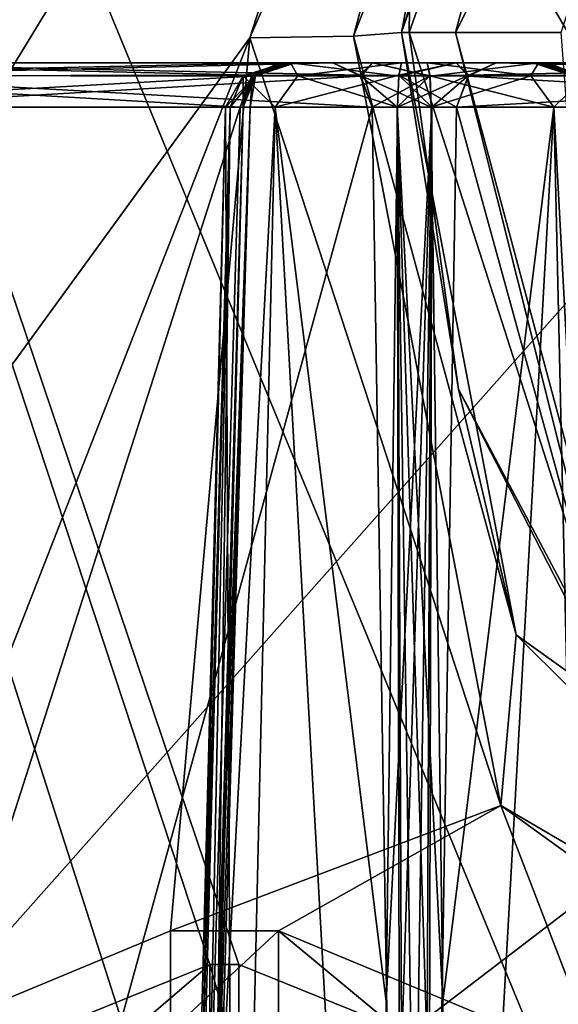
# Model space of a CAD drawing. Header units: inches. Extents: x -9.1 to 9.1, y -1.6 to 4.3.
# Tile 342 of 656: x -3.76 to -3.405, y 0.23 to 0.878. Entities that reach past the tile are written whole.
import ezdxf

# ---------------------------------------------------------------- set-up
doc = ezdxf.new("R2010")
doc.units = ezdxf.units.IN
doc.header["$LTSCALE"] = 81.481481
doc.header["$MEASUREMENT"] = 0
for name, color, linetype in [('10278', 7, 'CONTINUOUS'), ('10298', 7, 'CONTINUOUS'), ('10372', 7, 'CONTINUOUS'), ('10373', 7, 'CONTINUOUS'), ('10374', 7, 'CONTINUOUS'), ('10395', 7, 'CONTINUOUS'), ('10396', 7, 'CONTINUOUS'), ('10397', 7, 'CONTINUOUS'), ('10398', 7, 'CONTINUOUS'), ('10400', 7, 'CONTINUOUS'), ('10401', 7, 'CONTINUOUS'), ('10475', 7, 'CONTINUOUS'), ('10476', 7, 'CONTINUOUS'), ('4709', 7, 'CONTINUOUS'), ('4712', 7, 'CONTINUOUS'), ('4713', 7, 'CONTINUOUS'), ('4714', 7, 'CONTINUOUS'), ('4715', 7, 'CONTINUOUS'), ('4716', 7, 'CONTINUOUS'), ('4717', 7, 'CONTINUOUS'), ('4718', 7, 'CONTINUOUS'), ('5316', 7, 'CONTINUOUS'), ('5317', 7, 'CONTINUOUS'), ('5336', 7, 'CONTINUOUS'), ('5361', 7, 'CONTINUOUS'), ('5362', 7, 'CONTINUOUS'), ('5363', 7, 'CONTINUOUS'), ('5364', 7, 'CONTINUOUS'), ('5365', 7, 'CONTINUOUS'), ('5366', 7, 'CONTINUOUS'), ('5367', 7, 'CONTINUOUS'), ('5368', 7, 'CONTINUOUS'), ('5369', 7, 'CONTINUOUS'), ('5370', 7, 'CONTINUOUS'), ('5373', 7, 'CONTINUOUS'), ('5374', 7, 'CONTINUOUS'), ('5375', 7, 'CONTINUOUS'), ('5376', 7, 'CONTINUOUS'), ('5377', 7, 'CONTINUOUS'), ('5378', 7, 'CONTINUOUS'), ('5379', 7, 'CONTINUOUS'), ('5380', 7, 'CONTINUOUS'), ('5381', 7, 'CONTINUOUS'), ('5382', 7, 'CONTINUOUS'), ('5386', 7, 'CONTINUOUS'), ('5387', 7, 'CONTINUOUS'), ('5388', 7, 'CONTINUOUS'), ('5389', 7, 'CONTINUOUS'), ('5390', 7, 'CONTINUOUS'), ('5393', 7, 'CONTINUOUS'), ('8415', 7, 'CONTINUOUS'), ('8500', 7, 'CONTINUOUS'), ('8627', 7, 'CONTINUOUS')]:
    doc.layers.add(name, color=color, linetype=linetype)

msp = doc.modelspace()

# ---------------------------------------------------------------- linework, layer by layer
at = {"layer": '10278', "linetype": 'Continuous'}
for points in [[(-3.84279, 0.17233, 5.417), (-3.63457, 0.25651, 5.41994), (-3.74793, 0.15922, 5.38931), (-3.84279, 0.17233, 5.417)], [(-3.74793, 0.15922, 5.38931), (-3.63457, 0.25651, 5.41994), (-3.63451, 0.18708, 5.38843), (-3.74793, 0.15922, 5.38931)]]:
    msp.add_3dface(points, dxfattribs=at)
at = {"layer": '10298', "linetype": 'Continuous'}
for points in [[(-4.39938, 2.57785, 9.549), (-4.50204, -0.36218, 9.65166), (-3.44594, 1.37012, 9.59117), (-4.39938, 2.57785, 9.549)], [(-3.44594, 1.37012, 9.59117), (-4.50204, -0.36218, 9.65166), (-3.60837, 0.86651, 9.60876), (-3.44594, 1.37012, 9.59117)], [(-4.50204, -0.36218, 9.65166), (-3.87231, 0.19077, 9.63235), (-3.60837, 0.86651, 9.60876), (-4.50204, -0.36218, 9.65166)], [(-3.87231, 0.19077, 9.63235), (-3.66057, 0.2786, 9.62929), (-3.60837, 0.86651, 9.60876), (-3.87231, 0.19077, 9.63235)], [(-3.60837, 0.86651, 9.60876), (-3.66057, 0.2786, 9.62929), (-3.44305, 0.36105, 9.62641), (-3.60837, 0.86651, 9.60876)], [(-3.66057, 0.2786, 9.62929), (-3.58943, 0.2786, 9.62929), (-3.44305, 0.36105, 9.62641), (-3.66057, 0.2786, 9.62929)], [(-3.58943, 0.2786, 9.62929), (-3.37759, 0.19068, 9.63236), (-3.44305, 0.36105, 9.62641), (-3.58943, 0.2786, 9.62929)], [(-3.44305, 0.36105, 9.62641), (-3.37759, 0.19068, 9.63236), (-3.01273, 0.05032, 9.63726), (-3.44305, 0.36105, 9.62641)]]:
    msp.add_3dface(points, dxfattribs=at)
at = {"layer": '10372', "linetype": 'Continuous'}
msp.add_3dface([(-3.66057, 0.2786, 9.62929), (-3.87231, 0.19077, 9.63235), (-3.66057, 0.21261, 9.6573), (-3.66057, 0.2786, 9.62929)], dxfattribs=at)
at = {"layer": '10373', "linetype": 'Continuous'}
for points in [[(-3.58943, 0.2786, 9.62929), (-3.66057, 0.2786, 9.62929), (-3.66057, 0.21261, 9.6573), (-3.58943, 0.2786, 9.62929)], [(-3.58943, 0.2786, 9.62929), (-3.66057, 0.21261, 9.6573), (-3.58943, 0.21248, 9.65743), (-3.58943, 0.2786, 9.62929)]]:
    msp.add_3dface(points, dxfattribs=at)
at = {"layer": '10374', "linetype": 'Continuous'}
for points in [[(-3.37759, 0.19068, 9.63236), (-3.58943, 0.2786, 9.62929), (-3.47273, 0.1819, 9.65783), (-3.37759, 0.19068, 9.63236)], [(-3.58943, 0.2786, 9.62929), (-3.58943, 0.21248, 9.65743), (-3.47273, 0.1819, 9.65783), (-3.58943, 0.2786, 9.62929)]]:
    msp.add_3dface(points, dxfattribs=at)
at = {"layer": '10395', "linetype": 'Continuous'}
for points in [[(-3.43302, 0.47354, 9.65058), (-3.50855, 0.87, 9.70521), (-3.54013, 0.86754, 9.63575), (-3.43302, 0.47354, 9.65058)], [(-3.50855, 0.87, 9.70521), (-3.43302, 0.47354, 9.65058), (-3.47096, 0.63522, 9.71448), (-3.50855, 0.87, 9.70521)], [(-3.60837, 0.86651, 9.60876), (-3.44305, 0.36105, 9.62641), (-3.54013, 0.86754, 9.63575), (-3.60837, 0.86651, 9.60876)], [(-3.54013, 0.86754, 9.63575), (-3.44305, 0.36105, 9.62641), (-3.43302, 0.47354, 9.65058), (-3.54013, 0.86754, 9.63575)], [(-3.47096, 0.63522, 9.71448), (-3.43302, 0.47354, 9.65058), (-3.36165, 0.42241, 9.72289), (-3.47096, 0.63522, 9.71448)], [(-3.43302, 0.47354, 9.65058), (-3.44305, 0.36105, 9.62641), (-3.14382, 0.1859, 9.66152), (-3.43302, 0.47354, 9.65058)], [(-3.43302, 0.47354, 9.65058), (-3.14382, 0.1859, 9.66152), (-3.36165, 0.42241, 9.72289), (-3.43302, 0.47354, 9.65058)], [(-3.44305, 0.36105, 9.62641), (-3.01273, 0.05032, 9.63726), (-3.14382, 0.1859, 9.66152), (-3.44305, 0.36105, 9.62641)]]:
    msp.add_3dface(points, dxfattribs=at)
at = {"layer": '10396', "linetype": 'Continuous'}
for points in [[(-3.44594, 1.37012, 9.59117), (-3.60837, 0.86651, 9.60876), (-3.43476, 1.26294, 9.62184), (-3.44594, 1.37012, 9.59117)], [(-3.54013, 0.86754, 9.63575), (-3.50855, 0.87, 9.70521), (-3.36397, 1.31652, 9.68756), (-3.54013, 0.86754, 9.63575)], [(-3.43476, 1.26294, 9.62184), (-3.54013, 0.86754, 9.63575), (-3.36397, 1.31652, 9.68756), (-3.43476, 1.26294, 9.62184)], [(-3.60837, 0.86651, 9.60876), (-3.54013, 0.86754, 9.63575), (-3.43476, 1.26294, 9.62184), (-3.60837, 0.86651, 9.60876)]]:
    msp.add_3dface(points, dxfattribs=at)
at = {"layer": '10397', "linetype": 'Continuous'}
for points in [[(-3.36397, 1.31652, 9.68756), (-3.50855, 0.87, 9.70521), (-3.50277, 0.90019, 9.85349), (-3.36397, 1.31652, 9.68756)], [(-3.50277, 0.90019, 9.85349), (-3.50855, 0.87, 9.70521), (-3.50322, 0.8851, 9.85349), (-3.50277, 0.90019, 9.85349)], [(-3.50322, 0.8851, 9.85349), (-3.50855, 0.87, 9.70521), (-3.50337, 0.87, 9.85349), (-3.50322, 0.8851, 9.85349)]]:
    msp.add_3dface(points, dxfattribs=at)
at = {"layer": '10398', "linetype": 'Continuous'}
for points in [[(-3.4729, 0.87, 9.92193), (-3.40343, 0.87, 9.95), (-3.27821, 1.25454, 9.95), (-3.4729, 0.87, 9.92193)], [(-3.37605, 1.23145, 9.92193), (-3.4729, 0.87, 9.92193), (-3.27821, 1.25454, 9.95), (-3.37605, 1.23145, 9.92193)], [(-3.50322, 0.8851, 9.85349), (-3.50337, 0.87, 9.85349), (-3.37605, 1.23145, 9.92193), (-3.50322, 0.8851, 9.85349)], [(-3.50337, 0.87, 9.85349), (-3.4729, 0.87, 9.92193), (-3.37605, 1.23145, 9.92193), (-3.50337, 0.87, 9.85349)]]:
    msp.add_3dface(points, dxfattribs=at)
at = {"layer": '10400', "linetype": 'Continuous'}
for points in [[(-3.4729, 0.87, 9.92193), (-3.50337, 0.87, 9.85349), (-3.36302, 0.43208, 9.85349), (-3.4729, 0.87, 9.92193)], [(-3.40343, 0.87, 9.95), (-3.4729, 0.87, 9.92193), (-3.37605, 0.50855, 9.92193), (-3.40343, 0.87, 9.95)], [(-3.37605, 0.50855, 9.92193), (-3.4729, 0.87, 9.92193), (-3.36302, 0.43208, 9.85349), (-3.37605, 0.50855, 9.92193)]]:
    msp.add_3dface(points, dxfattribs=at)
at = {"layer": '10401', "linetype": 'Continuous'}
for points in [[(-3.50855, 0.87, 9.70521), (-3.47096, 0.63522, 9.71448), (-3.50337, 0.87, 9.85349), (-3.50855, 0.87, 9.70521)], [(-3.50337, 0.87, 9.85349), (-3.47096, 0.63522, 9.71448), (-3.36302, 0.43208, 9.85349), (-3.50337, 0.87, 9.85349)], [(-3.47096, 0.63522, 9.71448), (-3.36165, 0.42241, 9.72289), (-3.36302, 0.43208, 9.85349), (-3.47096, 0.63522, 9.71448)]]:
    msp.add_3dface(points, dxfattribs=at)
at = {"layer": '10475', "linetype": 'Continuous'}
for points in [[(-3.63457, 0.25651, 5.41994), (-3.61543, 0.25651, 5.41994), (-3.61549, 0.18923, 5.39065), (-3.63457, 0.25651, 5.41994)], [(-3.63451, 0.18708, 5.38843), (-3.63457, 0.25651, 5.41994), (-3.61549, 0.18923, 5.39065), (-3.63451, 0.18708, 5.38843)]]:
    msp.add_3dface(points, dxfattribs=at)
at = {"layer": '10476', "linetype": 'Continuous'}
msp.add_3dface([(-3.61543, 0.25651, 5.41994), (-3.40719, 0.17231, 5.417), (-3.61549, 0.18923, 5.39065), (-3.61543, 0.25651, 5.41994)], dxfattribs=at)
at = {"layer": '4709', "linetype": 'Continuous'}
msp.add_3dface([(-3.39339, 0.8418, 1.69799), (-3.05374, 0.85, 1.06846), (-3.41124, 0.85, 1.68768), (-3.39339, 0.8418, 1.69799)], dxfattribs=at)
at = {"layer": '4712', "linetype": 'Continuous'}
for points in [[(-3.39339, 0.8418, 1.69799), (-3.41124, 0.85, 1.68768), (-3.42186, 0.85, 1.7241), (-3.39339, 0.8418, 1.69799)], [(-3.39525, 0.84118, 1.75238), (-3.39339, 0.8418, 1.69799), (-3.42186, 0.85, 1.7241), (-3.39525, 0.84118, 1.75238)], [(-3.41453, 0.85, 1.76132), (-3.39525, 0.84118, 1.75238), (-3.42186, 0.85, 1.7241), (-3.41453, 0.85, 1.76132)]]:
    msp.add_3dface(points, dxfattribs=at)
at = {"layer": '4713', "linetype": 'Continuous'}
for points in [[(-3.4916, 0.85, 1.89482), (-3.42339, 0.84149, 1.88695), (-3.41844, 0.85, 1.84807), (-3.4916, 0.85, 1.89482)], [(-3.42339, 0.84149, 1.88695), (-3.4916, 0.85, 1.89482), (-3.48974, 0.8415, 1.91566), (-3.42339, 0.84149, 1.88695)], [(-3.42339, 0.84149, 1.88695), (-3.38724, 0.84149, 1.82433), (-3.41844, 0.85, 1.84807), (-3.42339, 0.84149, 1.88695)], [(-3.39525, 0.84118, 1.75238), (-3.41453, 0.85, 1.76132), (-3.41844, 0.85, 1.84807), (-3.39525, 0.84118, 1.75238)], [(-3.38724, 0.84149, 1.82433), (-3.39525, 0.84118, 1.75238), (-3.41844, 0.85, 1.84807), (-3.38724, 0.84149, 1.82433)], [(-3.48893, 0.82079, 1.92469), (-3.40834, 0.82079, 1.8848), (-3.48974, 0.8415, 1.91566), (-3.48893, 0.82079, 1.92469)], [(-3.48974, 0.8415, 1.91566), (-3.40834, 0.82079, 1.8848), (-3.42339, 0.84149, 1.88695), (-3.48974, 0.8415, 1.91566)], [(-3.42339, 0.84149, 1.88695), (-3.40834, 0.82079, 1.8848), (-3.38724, 0.84149, 1.82433), (-3.42339, 0.84149, 1.88695)], [(-3.40834, 0.82079, 1.8848), (-3.37579, 0.82079, 1.80097), (-3.38724, 0.84149, 1.82433), (-3.40834, 0.82079, 1.8848)]]:
    msp.add_3dface(points, dxfattribs=at)
at = {"layer": '4714', "linetype": 'Continuous'}
for points in [[(-3.40834, 0.82079, 1.8848), (-3.48893, 0.82079, 1.92469), (-3.48136, 0.2322, 1.93935), (-3.40834, 0.82079, 1.8848)], [(-3.47385, -0.355, 1.95375), (-3.40834, 0.82079, 1.8848), (-3.48136, 0.2322, 1.93935), (-3.47385, -0.355, 1.95375)], [(-3.47385, -0.355, 1.95375), (-3.38153, -0.355, 1.90093), (-3.40834, 0.82079, 1.8848), (-3.47385, -0.355, 1.95375)], [(-3.38153, -0.355, 1.90093), (-3.345, -0.355, 1.80097), (-3.40834, 0.82079, 1.8848), (-3.38153, -0.355, 1.90093)], [(-3.345, -0.355, 1.80097), (-3.37579, 0.82079, 1.80097), (-3.40834, 0.82079, 1.8848), (-3.345, -0.355, 1.80097)]]:
    msp.add_3dface(points, dxfattribs=at)
at = {"layer": '4715', "linetype": 'Continuous'}
for points in [[(-3.52776, 0.82079, 1.94948), (-3.50869, -0.355, 1.97802), (-3.51138, 0.82088, 1.93234), (-3.52776, 0.82079, 1.94948)], [(-3.49397, -0.35518, 1.96201), (-3.47385, -0.355, 1.95375), (-3.51138, 0.82088, 1.93234), (-3.49397, -0.35518, 1.96201)], [(-3.47385, -0.355, 1.95375), (-3.48136, 0.2322, 1.93935), (-3.51138, 0.82088, 1.93234), (-3.47385, -0.355, 1.95375)], [(-3.50869, -0.355, 1.97802), (-3.49397, -0.35518, 1.96201), (-3.51138, 0.82088, 1.93234), (-3.50869, -0.355, 1.97802)], [(-3.48136, 0.2322, 1.93935), (-3.48893, 0.82079, 1.92469), (-3.51138, 0.82088, 1.93234), (-3.48136, 0.2322, 1.93935)]]:
    msp.add_3dface(points, dxfattribs=at)
at = {"layer": '4716', "linetype": 'Continuous'}
for points in [[(-3.55374, 0.85, 1.93449), (-3.53533, 0.84118, 1.94511), (-3.5275, 0.85, 1.90708), (-3.55374, 0.85, 1.93449)], [(-3.53533, 0.84118, 1.94511), (-3.48974, 0.8415, 1.91566), (-3.5275, 0.85, 1.90708), (-3.53533, 0.84118, 1.94511)], [(-3.48974, 0.8415, 1.91566), (-3.4916, 0.85, 1.89482), (-3.5275, 0.85, 1.90708), (-3.48974, 0.8415, 1.91566)], [(-3.52776, 0.82079, 1.94948), (-3.48974, 0.8415, 1.91566), (-3.53533, 0.84118, 1.94511), (-3.52776, 0.82079, 1.94948)], [(-3.48974, 0.8415, 1.91566), (-3.52776, 0.82079, 1.94948), (-3.51138, 0.82088, 1.93234), (-3.48974, 0.8415, 1.91566)], [(-3.48893, 0.82079, 1.92469), (-3.48974, 0.8415, 1.91566), (-3.51138, 0.82088, 1.93234), (-3.48893, 0.82079, 1.92469)]]:
    msp.add_3dface(points, dxfattribs=at)
at = {"layer": '4717', "linetype": 'Continuous'}
for points in [[(-3.89339, 0.8418, 2.56401), (-3.55374, 0.85, 1.93449), (-3.91124, 0.85, 2.55371), (-3.89339, 0.8418, 2.56401)], [(-3.53533, 0.84118, 1.94511), (-3.55374, 0.85, 1.93449), (-3.89339, 0.8418, 2.56401), (-3.53533, 0.84118, 1.94511)], [(-3.88527, 0.82079, 2.5687), (-3.53533, 0.84118, 1.94511), (-3.89339, 0.8418, 2.56401), (-3.88527, 0.82079, 2.5687)], [(-3.52776, 0.82079, 1.94948), (-3.53533, 0.84118, 1.94511), (-3.88527, 0.82079, 2.5687), (-3.52776, 0.82079, 1.94948)]]:
    msp.add_3dface(points, dxfattribs=at)
at = {"layer": '4718', "linetype": 'Continuous'}
for points in [[(-3.85102, -0.355, 2.57095), (-3.52776, 0.82079, 1.94948), (-3.88527, 0.82079, 2.5687), (-3.85102, -0.355, 2.57095)], [(-3.85102, -0.355, 2.57095), (-3.50869, -0.355, 1.97802), (-3.52776, 0.82079, 1.94948), (-3.85102, -0.355, 2.57095)]]:
    msp.add_3dface(points, dxfattribs=at)
at = {"layer": '5316', "linetype": 'Continuous'}
for points in [[(-3.89284, 0.84118, -2.56238), (-3.91124, 0.85, -2.55176), (-3.53589, 0.8418, -1.94285), (-3.89284, 0.84118, -2.56238)], [(-3.53589, 0.8418, -1.94285), (-3.91124, 0.85, -2.55176), (-3.55374, 0.85, -1.93254), (-3.53589, 0.8418, -1.94285)], [(-3.52776, 0.82079, -1.94753), (-3.89284, 0.84118, -2.56238), (-3.53589, 0.8418, -1.94285), (-3.52776, 0.82079, -1.94753)], [(-3.88527, 0.82079, -2.56675), (-3.89284, 0.84118, -2.56238), (-3.52776, 0.82079, -1.94753), (-3.88527, 0.82079, -2.56675)]]:
    msp.add_3dface(points, dxfattribs=at)
at = {"layer": '5317', "linetype": 'Continuous'}
for points in [[(-3.85102, -0.355, -2.569), (-3.88527, 0.82079, -2.56675), (-3.50869, -0.355, -1.97607), (-3.85102, -0.355, -2.569)], [(-3.88527, 0.82079, -2.56675), (-3.52776, 0.82079, -1.94753), (-3.50869, -0.355, -1.97607), (-3.88527, 0.82079, -2.56675)]]:
    msp.add_3dface(points, dxfattribs=at)
at = {"layer": '5336', "linetype": 'Continuous'}
for points in [[(-3.91124, 0.85, 2.55371), (-3.55374, 0.85, 1.93449), (-3.94626, 0.85, 2.53349), (-3.91124, 0.85, 2.55371)], [(-3.94626, 0.85, 2.53349), (-3.55374, 0.85, 1.93449), (-3.58876, 0.85, 1.91427), (-3.94626, 0.85, 2.53349)], [(-3.55374, 0.85, -1.93254), (-3.91124, 0.85, -2.55176), (-3.94626, 0.85, -2.53154), (-3.55374, 0.85, -1.93254)], [(-3.58876, 0.85, -1.91232), (-3.55374, 0.85, -1.93254), (-3.94626, 0.85, -2.53154), (-3.58876, 0.85, -1.91232)], [(-3.5275, 0.85, 1.90708), (-3.4916, 0.85, 1.89482), (-3.58876, 0.85, 1.91427), (-3.5275, 0.85, 1.90708)], [(-3.58876, 0.85, 1.91427), (-3.4916, 0.85, 1.89482), (-3.57814, 0.85, 1.87785), (-3.58876, 0.85, 1.91427)], [(-3.55374, 0.85, 1.93449), (-3.5275, 0.85, 1.90708), (-3.58876, 0.85, 1.91427), (-3.55374, 0.85, 1.93449)], [(-3.55374, 0.85, -1.93254), (-3.58876, 0.85, -1.91232), (-3.5275, 0.85, -1.90514), (-3.55374, 0.85, -1.93254)], [(-3.58876, 0.85, -1.91232), (-3.57814, 0.85, -1.8759), (-3.5275, 0.85, -1.90514), (-3.58876, 0.85, -1.91232)], [(-3.41844, 0.85, 1.84807), (-3.41453, 0.85, 1.76132), (-3.58547, 0.85, 1.84063), (-3.41844, 0.85, 1.84807)], [(-3.58547, 0.85, 1.84063), (-3.41453, 0.85, 1.76132), (-3.58156, 0.85, 1.75388), (-3.58547, 0.85, 1.84063)], [(-3.57814, 0.85, 1.87785), (-3.41844, 0.85, 1.84807), (-3.58547, 0.85, 1.84063), (-3.57814, 0.85, 1.87785)], [(-3.58547, 0.85, -1.83868), (-3.58156, 0.85, -1.75194), (-3.41453, 0.85, -1.75937), (-3.58547, 0.85, -1.83868)], [(-3.57814, 0.85, -1.8759), (-3.58547, 0.85, -1.83868), (-3.41844, 0.85, -1.84611), (-3.57814, 0.85, -1.8759)], [(-3.41844, 0.85, -1.84611), (-3.58547, 0.85, -1.83868), (-3.41453, 0.85, -1.75937), (-3.41844, 0.85, -1.84611)], [(-3.41453, 0.85, 1.76132), (-3.42186, 0.85, 1.7241), (-3.58156, 0.85, 1.75388), (-3.41453, 0.85, 1.76132)], [(-3.58156, 0.85, 1.75388), (-3.42186, 0.85, 1.7241), (-3.5084, 0.85, 1.70713), (-3.58156, 0.85, 1.75388)], [(-3.58156, 0.85, -1.75194), (-3.5084, 0.85, -1.70518), (-3.42186, 0.85, -1.72215), (-3.58156, 0.85, -1.75194)], [(-3.41453, 0.85, -1.75937), (-3.58156, 0.85, -1.75194), (-3.42186, 0.85, -1.72215), (-3.41453, 0.85, -1.75937)], [(-3.4916, 0.85, 1.89482), (-3.41844, 0.85, 1.84807), (-3.57814, 0.85, 1.87785), (-3.4916, 0.85, 1.89482)], [(-3.5275, 0.85, -1.90514), (-3.57814, 0.85, -1.8759), (-3.4916, 0.85, -1.89287), (-3.5275, 0.85, -1.90514)], [(-3.4916, 0.85, -1.89287), (-3.57814, 0.85, -1.8759), (-3.41844, 0.85, -1.84611), (-3.4916, 0.85, -1.89287)], [(-3.42186, 0.85, 1.7241), (-3.41124, 0.85, 1.68768), (-3.5084, 0.85, 1.70713), (-3.42186, 0.85, 1.7241)], [(-3.5084, 0.85, 1.70713), (-3.41124, 0.85, 1.68768), (-3.4725, 0.85, 1.69486), (-3.5084, 0.85, 1.70713)], [(-3.5084, 0.85, -1.70518), (-3.4725, 0.85, -1.69291), (-3.42186, 0.85, -1.72215), (-3.5084, 0.85, -1.70518)], [(-3.4725, 0.85, 1.69486), (-3.41124, 0.85, 1.68768), (-3.44626, 0.85, 1.66746), (-3.4725, 0.85, 1.69486)], [(-3.4725, 0.85, -1.69291), (-3.44626, 0.85, -1.66551), (-3.41124, 0.85, -1.68573), (-3.4725, 0.85, -1.69291)], [(-3.42186, 0.85, -1.72215), (-3.4725, 0.85, -1.69291), (-3.41124, 0.85, -1.68573), (-3.42186, 0.85, -1.72215)], [(-3.41124, 0.85, 1.68768), (-3.05374, 0.85, 1.06846), (-3.44626, 0.85, 1.66746), (-3.41124, 0.85, 1.68768)], [(-3.44626, 0.85, 1.66746), (-3.05374, 0.85, 1.06846), (-3.08876, 0.85, 1.04824), (-3.44626, 0.85, 1.66746)], [(-3.44626, 0.85, -1.66551), (-3.08876, 0.85, -1.04629), (-3.05374, 0.85, -1.06651), (-3.44626, 0.85, -1.66551)], [(-3.41124, 0.85, -1.68573), (-3.44626, 0.85, -1.66551), (-3.05374, 0.85, -1.06651), (-3.41124, 0.85, -1.68573)]]:
    msp.add_3dface(points, dxfattribs=at)
at = {"layer": '5361', "linetype": 'Continuous'}
for points in [[(-3.14898, -0.355, 1.031), (-3.49131, -0.355, 1.62393), (-3.47224, 0.82079, 1.65247), (-3.14898, -0.355, 1.031)], [(-3.11473, 0.82079, 1.03325), (-3.14898, -0.355, 1.031), (-3.47224, 0.82079, 1.65247), (-3.11473, 0.82079, 1.03325)]]:
    msp.add_3dface(points, dxfattribs=at)
at = {"layer": '5362', "linetype": 'Continuous'}
for points in [[(-3.44626, 0.85, 1.66746), (-3.10661, 0.8418, 1.03794), (-3.46467, 0.84118, 1.65683), (-3.44626, 0.85, 1.66746)], [(-3.44626, 0.85, 1.66746), (-3.08876, 0.85, 1.04824), (-3.10661, 0.8418, 1.03794), (-3.44626, 0.85, 1.66746)], [(-3.11473, 0.82079, 1.03325), (-3.47224, 0.82079, 1.65247), (-3.46467, 0.84118, 1.65683), (-3.11473, 0.82079, 1.03325)], [(-3.10661, 0.8418, 1.03794), (-3.11473, 0.82079, 1.03325), (-3.46467, 0.84118, 1.65683), (-3.10661, 0.8418, 1.03794)]]:
    msp.add_3dface(points, dxfattribs=at)
at = {"layer": '5363', "linetype": 'Continuous'}
for points in [[(-3.5084, 0.85, 1.70713), (-3.4725, 0.85, 1.69486), (-3.51023, 0.8418, 1.6866), (-3.5084, 0.85, 1.70713)], [(-3.4725, 0.85, 1.69486), (-3.46467, 0.84118, 1.65683), (-3.51023, 0.8418, 1.6866), (-3.4725, 0.85, 1.69486)], [(-3.4725, 0.85, 1.69486), (-3.44626, 0.85, 1.66746), (-3.46467, 0.84118, 1.65683), (-3.4725, 0.85, 1.69486)], [(-3.51107, 0.82079, 1.67726), (-3.51023, 0.8418, 1.6866), (-3.48862, 0.82088, 1.66961), (-3.51107, 0.82079, 1.67726)], [(-3.46467, 0.84118, 1.65683), (-3.47224, 0.82079, 1.65247), (-3.51023, 0.8418, 1.6866), (-3.46467, 0.84118, 1.65683)], [(-3.51023, 0.8418, 1.6866), (-3.47224, 0.82079, 1.65247), (-3.48862, 0.82088, 1.66961), (-3.51023, 0.8418, 1.6866)]]:
    msp.add_3dface(points, dxfattribs=at)
at = {"layer": '5364', "linetype": 'Continuous'}
for points in [[(-3.50603, -0.35518, 1.63994), (-3.52615, -0.355, 1.6482), (-3.48862, 0.82088, 1.66961), (-3.50603, -0.35518, 1.63994)], [(-3.48862, 0.82088, 1.66961), (-3.52615, -0.355, 1.6482), (-3.51864, 0.2322, 1.6626), (-3.48862, 0.82088, 1.66961)], [(-3.51107, 0.82079, 1.67726), (-3.48862, 0.82088, 1.66961), (-3.51864, 0.2322, 1.6626), (-3.51107, 0.82079, 1.67726)], [(-3.49131, -0.355, 1.62393), (-3.50603, -0.35518, 1.63994), (-3.48862, 0.82088, 1.66961), (-3.49131, -0.355, 1.62393)], [(-3.47224, 0.82079, 1.65247), (-3.49131, -0.355, 1.62393), (-3.48862, 0.82088, 1.66961), (-3.47224, 0.82079, 1.65247)]]:
    msp.add_3dface(points, dxfattribs=at)
at = {"layer": '5365', "linetype": 'Continuous'}
for points in [[(-3.61847, -0.355, 1.70102), (-3.655, -0.355, 1.80097), (-3.59166, 0.82079, 1.71715), (-3.61847, -0.355, 1.70102)], [(-3.655, -0.355, 1.80097), (-3.65258, -0.355, 1.82828), (-3.62421, 0.82079, 1.80097), (-3.655, -0.355, 1.80097)], [(-3.655, -0.355, 1.80097), (-3.62421, 0.82079, 1.80097), (-3.59166, 0.82079, 1.71715), (-3.655, -0.355, 1.80097)], [(-3.65258, -0.355, 1.82828), (-3.64539, -0.355, 1.85472), (-3.62129, 0.82079, 1.82774), (-3.65258, -0.355, 1.82828)], [(-3.62421, 0.82079, 1.80097), (-3.65258, -0.355, 1.82828), (-3.62129, 0.82079, 1.82774), (-3.62421, 0.82079, 1.80097)], [(-3.62129, 0.82079, 1.82774), (-3.64539, -0.355, 1.85472), (-3.62915, 0.2322, 1.85402), (-3.62129, 0.82079, 1.82774)], [(-3.61268, 0.82079, 1.85325), (-3.62129, 0.82079, 1.82774), (-3.62915, 0.2322, 1.85402), (-3.61268, 0.82079, 1.85325)], [(-3.52615, -0.355, 1.6482), (-3.61847, -0.355, 1.70102), (-3.59166, 0.82079, 1.71715), (-3.52615, -0.355, 1.6482)], [(-3.51864, 0.2322, 1.6626), (-3.52615, -0.355, 1.6482), (-3.59166, 0.82079, 1.71715), (-3.51864, 0.2322, 1.6626)], [(-3.51107, 0.82079, 1.67726), (-3.51864, 0.2322, 1.6626), (-3.59166, 0.82079, 1.71715), (-3.51107, 0.82079, 1.67726)]]:
    msp.add_3dface(points, dxfattribs=at)
at = {"layer": '5366', "linetype": 'Continuous'}
for points in [[(-3.58156, 0.85, 1.75388), (-3.57661, 0.84149, 1.715), (-3.61276, 0.84149, 1.77761), (-3.58156, 0.85, 1.75388)], [(-3.58156, 0.85, 1.75388), (-3.61276, 0.84149, 1.77761), (-3.60447, 0.84148, 1.84944), (-3.58156, 0.85, 1.75388)], [(-3.58547, 0.85, 1.84063), (-3.58156, 0.85, 1.75388), (-3.60447, 0.84148, 1.84944), (-3.58547, 0.85, 1.84063)], [(-3.58156, 0.85, 1.75388), (-3.5084, 0.85, 1.70713), (-3.57661, 0.84149, 1.715), (-3.58156, 0.85, 1.75388)], [(-3.5084, 0.85, 1.70713), (-3.51023, 0.8418, 1.6866), (-3.57661, 0.84149, 1.715), (-3.5084, 0.85, 1.70713)], [(-3.62421, 0.82079, 1.80097), (-3.62129, 0.82079, 1.82774), (-3.61276, 0.84149, 1.77761), (-3.62421, 0.82079, 1.80097)], [(-3.59166, 0.82079, 1.71715), (-3.62421, 0.82079, 1.80097), (-3.61276, 0.84149, 1.77761), (-3.59166, 0.82079, 1.71715)], [(-3.62129, 0.82079, 1.82774), (-3.61268, 0.82079, 1.85325), (-3.61276, 0.84149, 1.77761), (-3.62129, 0.82079, 1.82774)], [(-3.61276, 0.84149, 1.77761), (-3.61268, 0.82079, 1.85325), (-3.60447, 0.84148, 1.84944), (-3.61276, 0.84149, 1.77761)], [(-3.57661, 0.84149, 1.715), (-3.59166, 0.82079, 1.71715), (-3.61276, 0.84149, 1.77761), (-3.57661, 0.84149, 1.715)], [(-3.51023, 0.8418, 1.6866), (-3.51107, 0.82079, 1.67726), (-3.59166, 0.82079, 1.71715), (-3.51023, 0.8418, 1.6866)], [(-3.51023, 0.8418, 1.6866), (-3.59166, 0.82079, 1.71715), (-3.57661, 0.84149, 1.715), (-3.51023, 0.8418, 1.6866)]]:
    msp.add_3dface(points, dxfattribs=at)
at = {"layer": '5367', "linetype": 'Continuous'}
for points in [[(-3.58876, 0.85, 1.91427), (-3.57814, 0.85, 1.87785), (-3.60661, 0.8418, 1.90396), (-3.58876, 0.85, 1.91427)], [(-3.57814, 0.85, 1.87785), (-3.60447, 0.84148, 1.84944), (-3.60661, 0.8418, 1.90396), (-3.57814, 0.85, 1.87785)], [(-3.57814, 0.85, 1.87785), (-3.58547, 0.85, 1.84063), (-3.60447, 0.84148, 1.84944), (-3.57814, 0.85, 1.87785)], [(-3.61473, 0.82079, 1.89927), (-3.60661, 0.8418, 1.90396), (-3.60808, 0.82088, 1.87651), (-3.61473, 0.82079, 1.89927)], [(-3.60447, 0.84148, 1.84944), (-3.61268, 0.82079, 1.85325), (-3.60661, 0.8418, 1.90396), (-3.60447, 0.84148, 1.84944)], [(-3.60661, 0.8418, 1.90396), (-3.61268, 0.82079, 1.85325), (-3.60808, 0.82088, 1.87651), (-3.60661, 0.8418, 1.90396)]]:
    msp.add_3dface(points, dxfattribs=at)
at = {"layer": '5368', "linetype": 'Continuous'}
for points in [[(-3.64247, -0.35521, 1.87627), (-3.64898, -0.355, 1.89702), (-3.60808, 0.82088, 1.87651), (-3.64247, -0.35521, 1.87627)], [(-3.64898, -0.355, 1.89702), (-3.61473, 0.82079, 1.89927), (-3.60808, 0.82088, 1.87651), (-3.64898, -0.355, 1.89702)], [(-3.61268, 0.82079, 1.85325), (-3.64247, -0.35521, 1.87627), (-3.60808, 0.82088, 1.87651), (-3.61268, 0.82079, 1.85325)], [(-3.64247, -0.35521, 1.87627), (-3.61268, 0.82079, 1.85325), (-3.62915, 0.2322, 1.85402), (-3.64247, -0.35521, 1.87627)], [(-3.64539, -0.355, 1.85472), (-3.64247, -0.35521, 1.87627), (-3.62915, 0.2322, 1.85402), (-3.64539, -0.355, 1.85472)]]:
    msp.add_3dface(points, dxfattribs=at)
at = {"layer": '5369', "linetype": 'Continuous'}
for points in [[(-3.99131, -0.355, 2.48995), (-3.97224, 0.82079, 2.51849), (-3.64898, -0.355, 1.89702), (-3.99131, -0.355, 2.48995)], [(-3.64898, -0.355, 1.89702), (-3.97224, 0.82079, 2.51849), (-3.61473, 0.82079, 1.89927), (-3.64898, -0.355, 1.89702)]]:
    msp.add_3dface(points, dxfattribs=at)
at = {"layer": '5370', "linetype": 'Continuous'}
for points in [[(-3.96467, 0.84118, 2.52286), (-3.94626, 0.85, 2.53349), (-3.60661, 0.8418, 1.90396), (-3.96467, 0.84118, 2.52286)], [(-3.94626, 0.85, 2.53349), (-3.58876, 0.85, 1.91427), (-3.60661, 0.8418, 1.90396), (-3.94626, 0.85, 2.53349)], [(-3.97224, 0.82079, 2.51849), (-3.96467, 0.84118, 2.52286), (-3.61473, 0.82079, 1.89927), (-3.97224, 0.82079, 2.51849)], [(-3.96467, 0.84118, 2.52286), (-3.60661, 0.8418, 1.90396), (-3.61473, 0.82079, 1.89927), (-3.96467, 0.84118, 2.52286)]]:
    msp.add_3dface(points, dxfattribs=at)
at = {"layer": '5373', "linetype": 'Continuous'}
for points in [[(-3.49131, -0.355, -1.62198), (-3.14898, -0.355, -1.02905), (-3.11473, 0.82079, -1.0313), (-3.49131, -0.355, -1.62198)], [(-3.49131, -0.355, -1.62198), (-3.11473, 0.82079, -1.0313), (-3.47224, 0.82079, -1.65052), (-3.49131, -0.355, -1.62198)]]:
    msp.add_3dface(points, dxfattribs=at)
at = {"layer": '5374', "linetype": 'Continuous'}
for points in [[(-3.08876, 0.85, -1.04629), (-3.44626, 0.85, -1.66551), (-3.46411, 0.8418, -1.65521), (-3.08876, 0.85, -1.04629)], [(-3.10716, 0.84118, -1.03567), (-3.08876, 0.85, -1.04629), (-3.46411, 0.8418, -1.65521), (-3.10716, 0.84118, -1.03567)], [(-3.47224, 0.82079, -1.65052), (-3.10716, 0.84118, -1.03567), (-3.46411, 0.8418, -1.65521), (-3.47224, 0.82079, -1.65052)], [(-3.11473, 0.82079, -1.0313), (-3.10716, 0.84118, -1.03567), (-3.47224, 0.82079, -1.65052), (-3.11473, 0.82079, -1.0313)]]:
    msp.add_3dface(points, dxfattribs=at)
at = {"layer": '5375', "linetype": 'Continuous'}
for points in [[(-3.4725, 0.85, -1.69291), (-3.5084, 0.85, -1.70518), (-3.51029, 0.84118, -1.68401), (-3.4725, 0.85, -1.69291)], [(-3.46411, 0.8418, -1.65521), (-3.4725, 0.85, -1.69291), (-3.51029, 0.84118, -1.68401), (-3.46411, 0.8418, -1.65521)], [(-3.44626, 0.85, -1.66551), (-3.4725, 0.85, -1.69291), (-3.46411, 0.8418, -1.65521), (-3.44626, 0.85, -1.66551)], [(-3.51107, 0.82079, -1.67531), (-3.46411, 0.8418, -1.65521), (-3.51029, 0.84118, -1.68401), (-3.51107, 0.82079, -1.67531)], [(-3.46411, 0.8418, -1.65521), (-3.51107, 0.82079, -1.67531), (-3.48862, 0.82088, -1.66766), (-3.46411, 0.8418, -1.65521)], [(-3.47224, 0.82079, -1.65052), (-3.46411, 0.8418, -1.65521), (-3.48862, 0.82088, -1.66766), (-3.47224, 0.82079, -1.65052)]]:
    msp.add_3dface(points, dxfattribs=at)
at = {"layer": '5376', "linetype": 'Continuous'}
for points in [[(-3.50603, -0.35521, -1.63799), (-3.51107, 0.82079, -1.67531), (-3.51864, 0.2322, -1.66065), (-3.50603, -0.35521, -1.63799)], [(-3.51107, 0.82079, -1.67531), (-3.50603, -0.35521, -1.63799), (-3.48862, 0.82088, -1.66766), (-3.51107, 0.82079, -1.67531)], [(-3.50603, -0.35521, -1.63799), (-3.49131, -0.355, -1.62198), (-3.48862, 0.82088, -1.66766), (-3.50603, -0.35521, -1.63799)], [(-3.49131, -0.355, -1.62198), (-3.47224, 0.82079, -1.65052), (-3.48862, 0.82088, -1.66766), (-3.49131, -0.355, -1.62198)], [(-3.52615, -0.355, -1.64625), (-3.50603, -0.35521, -1.63799), (-3.51864, 0.2322, -1.66065), (-3.52615, -0.355, -1.64625)]]:
    msp.add_3dface(points, dxfattribs=at)
at = {"layer": '5377', "linetype": 'Continuous'}
for points in [[(-3.65258, -0.355, -1.82634), (-3.655, -0.355, -1.79903), (-3.62129, 0.82079, -1.82579), (-3.65258, -0.355, -1.82634)], [(-3.655, -0.355, -1.79903), (-3.61847, -0.355, -1.69907), (-3.62421, 0.82079, -1.79903), (-3.655, -0.355, -1.79903)], [(-3.655, -0.355, -1.79903), (-3.62421, 0.82079, -1.79903), (-3.62129, 0.82079, -1.82579), (-3.655, -0.355, -1.79903)], [(-3.64538, -0.355, -1.85277), (-3.65258, -0.355, -1.82634), (-3.62129, 0.82079, -1.82579), (-3.64538, -0.355, -1.85277)], [(-3.62915, 0.2322, -1.85207), (-3.64538, -0.355, -1.85277), (-3.62129, 0.82079, -1.82579), (-3.62915, 0.2322, -1.85207)], [(-3.61268, 0.82079, -1.8513), (-3.62915, 0.2322, -1.85207), (-3.62129, 0.82079, -1.82579), (-3.61268, 0.82079, -1.8513)], [(-3.62421, 0.82079, -1.79903), (-3.61847, -0.355, -1.69907), (-3.59166, 0.82079, -1.7152), (-3.62421, 0.82079, -1.79903)], [(-3.61847, -0.355, -1.69907), (-3.52615, -0.355, -1.64625), (-3.59166, 0.82079, -1.7152), (-3.61847, -0.355, -1.69907)], [(-3.52615, -0.355, -1.64625), (-3.51864, 0.2322, -1.66065), (-3.59166, 0.82079, -1.7152), (-3.52615, -0.355, -1.64625)], [(-3.51864, 0.2322, -1.66065), (-3.51107, 0.82079, -1.67531), (-3.59166, 0.82079, -1.7152), (-3.51864, 0.2322, -1.66065)]]:
    msp.add_3dface(points, dxfattribs=at)
at = {"layer": '5378', "linetype": 'Continuous'}
for points in [[(-3.58156, 0.85, -1.75194), (-3.58547, 0.85, -1.83868), (-3.61276, 0.84149, -1.77567), (-3.58156, 0.85, -1.75194)], [(-3.58156, 0.85, -1.75194), (-3.61276, 0.84149, -1.77567), (-3.57661, 0.84149, -1.71305), (-3.58156, 0.85, -1.75194)], [(-3.61276, 0.84149, -1.77567), (-3.58547, 0.85, -1.83868), (-3.60445, 0.8415, -1.84748), (-3.61276, 0.84149, -1.77567)], [(-3.5084, 0.85, -1.70518), (-3.58156, 0.85, -1.75194), (-3.51029, 0.84118, -1.68401), (-3.5084, 0.85, -1.70518)], [(-3.51029, 0.84118, -1.68401), (-3.58156, 0.85, -1.75194), (-3.57661, 0.84149, -1.71305), (-3.51029, 0.84118, -1.68401)], [(-3.62129, 0.82079, -1.82579), (-3.62421, 0.82079, -1.79903), (-3.60445, 0.8415, -1.84748), (-3.62129, 0.82079, -1.82579)], [(-3.60445, 0.8415, -1.84748), (-3.62421, 0.82079, -1.79903), (-3.61276, 0.84149, -1.77567), (-3.60445, 0.8415, -1.84748)], [(-3.62421, 0.82079, -1.79903), (-3.59166, 0.82079, -1.7152), (-3.61276, 0.84149, -1.77567), (-3.62421, 0.82079, -1.79903)], [(-3.61268, 0.82079, -1.8513), (-3.62129, 0.82079, -1.82579), (-3.60445, 0.8415, -1.84748), (-3.61268, 0.82079, -1.8513)], [(-3.61276, 0.84149, -1.77567), (-3.59166, 0.82079, -1.7152), (-3.57661, 0.84149, -1.71305), (-3.61276, 0.84149, -1.77567)], [(-3.59166, 0.82079, -1.7152), (-3.51107, 0.82079, -1.67531), (-3.57661, 0.84149, -1.71305), (-3.59166, 0.82079, -1.7152)], [(-3.51107, 0.82079, -1.67531), (-3.51029, 0.84118, -1.68401), (-3.57661, 0.84149, -1.71305), (-3.51107, 0.82079, -1.67531)]]:
    msp.add_3dface(points, dxfattribs=at)
at = {"layer": '5379', "linetype": 'Continuous'}
for points in [[(-3.57814, 0.85, -1.8759), (-3.58876, 0.85, -1.91232), (-3.60716, 0.84118, -1.90169), (-3.57814, 0.85, -1.8759)], [(-3.60445, 0.8415, -1.84748), (-3.57814, 0.85, -1.8759), (-3.60716, 0.84118, -1.90169), (-3.60445, 0.8415, -1.84748)], [(-3.58547, 0.85, -1.83868), (-3.57814, 0.85, -1.8759), (-3.60445, 0.8415, -1.84748), (-3.58547, 0.85, -1.83868)], [(-3.61473, 0.82079, -1.89732), (-3.60445, 0.8415, -1.84748), (-3.60716, 0.84118, -1.90169), (-3.61473, 0.82079, -1.89732)], [(-3.60445, 0.8415, -1.84748), (-3.61473, 0.82079, -1.89732), (-3.60808, 0.82088, -1.87456), (-3.60445, 0.8415, -1.84748)], [(-3.61268, 0.82079, -1.8513), (-3.60445, 0.8415, -1.84748), (-3.60808, 0.82088, -1.87456), (-3.61268, 0.82079, -1.8513)]]:
    msp.add_3dface(points, dxfattribs=at)
at = {"layer": '5380', "linetype": 'Continuous'}
for points in [[(-3.64898, -0.355, -1.89507), (-3.64247, -0.35518, -1.87432), (-3.60808, 0.82088, -1.87456), (-3.64898, -0.355, -1.89507)], [(-3.61473, 0.82079, -1.89732), (-3.64898, -0.355, -1.89507), (-3.60808, 0.82088, -1.87456), (-3.61473, 0.82079, -1.89732)], [(-3.64247, -0.35518, -1.87432), (-3.64538, -0.355, -1.85277), (-3.60808, 0.82088, -1.87456), (-3.64247, -0.35518, -1.87432)], [(-3.64538, -0.355, -1.85277), (-3.62915, 0.2322, -1.85207), (-3.60808, 0.82088, -1.87456), (-3.64538, -0.355, -1.85277)], [(-3.62915, 0.2322, -1.85207), (-3.61268, 0.82079, -1.8513), (-3.60808, 0.82088, -1.87456), (-3.62915, 0.2322, -1.85207)]]:
    msp.add_3dface(points, dxfattribs=at)
at = {"layer": '5381', "linetype": 'Continuous'}
for points in [[(-3.99131, -0.355, -2.488), (-3.64898, -0.355, -1.89507), (-3.61473, 0.82079, -1.89732), (-3.99131, -0.355, -2.488)], [(-3.99131, -0.355, -2.488), (-3.61473, 0.82079, -1.89732), (-3.97224, 0.82079, -2.51654), (-3.99131, -0.355, -2.488)]]:
    msp.add_3dface(points, dxfattribs=at)
at = {"layer": '5382', "linetype": 'Continuous'}
for points in [[(-3.58876, 0.85, -1.91232), (-3.94626, 0.85, -2.53154), (-3.96411, 0.8418, -2.52123), (-3.58876, 0.85, -1.91232)], [(-3.60716, 0.84118, -1.90169), (-3.58876, 0.85, -1.91232), (-3.96411, 0.8418, -2.52123), (-3.60716, 0.84118, -1.90169)], [(-3.97224, 0.82079, -2.51654), (-3.60716, 0.84118, -1.90169), (-3.96411, 0.8418, -2.52123), (-3.97224, 0.82079, -2.51654)], [(-3.61473, 0.82079, -1.89732), (-3.60716, 0.84118, -1.90169), (-3.97224, 0.82079, -2.51654), (-3.61473, 0.82079, -1.89732)]]:
    msp.add_3dface(points, dxfattribs=at)
at = {"layer": '5386', "linetype": 'Continuous'}
for points in [[(-3.53589, 0.8418, -1.94285), (-3.55374, 0.85, -1.93254), (-3.5275, 0.85, -1.90514), (-3.53589, 0.8418, -1.94285)], [(-3.53589, 0.8418, -1.94285), (-3.5275, 0.85, -1.90514), (-3.48971, 0.84118, -1.91404), (-3.53589, 0.8418, -1.94285)], [(-3.5275, 0.85, -1.90514), (-3.4916, 0.85, -1.89287), (-3.48971, 0.84118, -1.91404), (-3.5275, 0.85, -1.90514)], [(-3.52776, 0.82079, -1.94753), (-3.53589, 0.8418, -1.94285), (-3.51138, 0.82088, -1.93039), (-3.52776, 0.82079, -1.94753)], [(-3.48893, 0.82079, -1.92274), (-3.53589, 0.8418, -1.94285), (-3.48971, 0.84118, -1.91404), (-3.48893, 0.82079, -1.92274)], [(-3.53589, 0.8418, -1.94285), (-3.48893, 0.82079, -1.92274), (-3.51138, 0.82088, -1.93039), (-3.53589, 0.8418, -1.94285)]]:
    msp.add_3dface(points, dxfattribs=at)
at = {"layer": '5387', "linetype": 'Continuous'}
for points in [[(-3.50869, -0.355, -1.97607), (-3.52776, 0.82079, -1.94753), (-3.51138, 0.82088, -1.93039), (-3.50869, -0.355, -1.97607)], [(-3.49397, -0.35521, -1.96006), (-3.50869, -0.355, -1.97607), (-3.51138, 0.82088, -1.93039), (-3.49397, -0.35521, -1.96006)], [(-3.48893, 0.82079, -1.92274), (-3.49397, -0.35521, -1.96006), (-3.51138, 0.82088, -1.93039), (-3.48893, 0.82079, -1.92274)], [(-3.49397, -0.35521, -1.96006), (-3.48893, 0.82079, -1.92274), (-3.48136, 0.2322, -1.9374), (-3.49397, -0.35521, -1.96006)], [(-3.47385, -0.355, -1.9518), (-3.49397, -0.35521, -1.96006), (-3.48136, 0.2322, -1.9374), (-3.47385, -0.355, -1.9518)]]:
    msp.add_3dface(points, dxfattribs=at)
at = {"layer": '5388', "linetype": 'Continuous'}
for points in [[(-3.48136, 0.2322, -1.9374), (-3.48893, 0.82079, -1.92274), (-3.40834, 0.82079, -1.88285), (-3.48136, 0.2322, -1.9374)], [(-3.47385, -0.355, -1.9518), (-3.48136, 0.2322, -1.9374), (-3.40834, 0.82079, -1.88285), (-3.47385, -0.355, -1.9518)], [(-3.38153, -0.355, -1.89898), (-3.47385, -0.355, -1.9518), (-3.40834, 0.82079, -1.88285), (-3.38153, -0.355, -1.89898)], [(-3.37579, 0.82079, -1.79903), (-3.38153, -0.355, -1.89898), (-3.40834, 0.82079, -1.88285), (-3.37579, 0.82079, -1.79903)]]:
    msp.add_3dface(points, dxfattribs=at)
at = {"layer": '5389', "linetype": 'Continuous'}
for points in [[(-3.4916, 0.85, -1.89287), (-3.41844, 0.85, -1.84611), (-3.48971, 0.84118, -1.91404), (-3.4916, 0.85, -1.89287)], [(-3.48971, 0.84118, -1.91404), (-3.41844, 0.85, -1.84611), (-3.42339, 0.84149, -1.885), (-3.48971, 0.84118, -1.91404)], [(-3.41844, 0.85, -1.84611), (-3.38724, 0.84149, -1.82239), (-3.42339, 0.84149, -1.885), (-3.41844, 0.85, -1.84611)], [(-3.41844, 0.85, -1.84611), (-3.41453, 0.85, -1.75937), (-3.38724, 0.84149, -1.82239), (-3.41844, 0.85, -1.84611)], [(-3.38724, 0.84149, -1.82239), (-3.41453, 0.85, -1.75937), (-3.39555, 0.8415, -1.75057), (-3.38724, 0.84149, -1.82239)], [(-3.48893, 0.82079, -1.92274), (-3.48971, 0.84118, -1.91404), (-3.42339, 0.84149, -1.885), (-3.48893, 0.82079, -1.92274)], [(-3.40834, 0.82079, -1.88285), (-3.48893, 0.82079, -1.92274), (-3.42339, 0.84149, -1.885), (-3.40834, 0.82079, -1.88285)], [(-3.38724, 0.84149, -1.82239), (-3.40834, 0.82079, -1.88285), (-3.42339, 0.84149, -1.885), (-3.38724, 0.84149, -1.82239)], [(-3.37579, 0.82079, -1.79903), (-3.40834, 0.82079, -1.88285), (-3.38724, 0.84149, -1.82239), (-3.37579, 0.82079, -1.79903)]]:
    msp.add_3dface(points, dxfattribs=at)
at = {"layer": '5390', "linetype": 'Continuous'}
for points in [[(-3.41453, 0.85, -1.75937), (-3.42186, 0.85, -1.72215), (-3.39555, 0.8415, -1.75057), (-3.41453, 0.85, -1.75937)], [(-3.42186, 0.85, -1.72215), (-3.41124, 0.85, -1.68573), (-3.39284, 0.84118, -1.69636), (-3.42186, 0.85, -1.72215)], [(-3.39555, 0.8415, -1.75057), (-3.42186, 0.85, -1.72215), (-3.39284, 0.84118, -1.69636), (-3.39555, 0.8415, -1.75057)]]:
    msp.add_3dface(points, dxfattribs=at)
at = {"layer": '5393', "linetype": 'Continuous'}
for points in [[(-3.41124, 0.85, -1.68573), (-3.05374, 0.85, -1.06651), (-3.03589, 0.8418, -1.07682), (-3.41124, 0.85, -1.68573)], [(-3.39284, 0.84118, -1.69636), (-3.41124, 0.85, -1.68573), (-3.03589, 0.8418, -1.07682), (-3.39284, 0.84118, -1.69636)]]:
    msp.add_3dface(points, dxfattribs=at)
at = {"layer": '8415', "linetype": 'Continuous'}
for points in [[(-2.57501, 2.57785, 5.501), (-2.67768, -0.36166, 5.39835), (-4.39938, 2.57785, 5.501), (-2.57501, 2.57785, 5.501)], [(-4.39938, 2.57785, 5.501), (-2.67768, -0.36166, 5.39835), (-3.40719, 0.17231, 5.417), (-4.39938, 2.57785, 5.501)], [(-3.84279, 0.17233, 5.417), (-4.39938, 2.57785, 5.501), (-3.63457, 0.25651, 5.41994), (-3.84279, 0.17233, 5.417)], [(-3.63457, 0.25651, 5.41994), (-4.39938, 2.57785, 5.501), (-3.61543, 0.25651, 5.41994), (-3.63457, 0.25651, 5.41994)], [(-3.61543, 0.25651, 5.41994), (-4.39938, 2.57785, 5.501), (-3.40719, 0.17231, 5.417), (-3.61543, 0.25651, 5.41994)]]:
    msp.add_3dface(points, dxfattribs=at)
at = {"layer": '8500', "linetype": 'Continuous'}
for points in [[(-4.50876, -0.55674, 5.51654), (-2.03412, -0.46622, 5.5197), (-4.39945, 2.57349, 5.62585), (-4.50876, -0.55674, 5.51654)], [(-2.03412, -0.46622, 5.5197), (-2.04967, -0.43262, 5.52088), (-4.39945, 2.57349, 5.62585), (-2.03412, -0.46622, 5.5197)], [(-4.39945, 2.57349, 5.62585), (-2.04967, -0.43262, 5.52088), (-2.56475, 2.57349, 5.62585), (-4.39945, 2.57349, 5.62585)]]:
    msp.add_3dface(points, dxfattribs=at)
at = {"layer": '8627', "linetype": 'Continuous'}
for points in [[(-4.50876, -0.55674, 9.53346), (-4.39945, 2.57349, 9.42415), (-3.24205, 0.87, 9.48364), (-4.50876, -0.55674, 9.53346)], [(-3.24205, 0.87, 9.48364), (-4.39945, 2.57349, 9.42415), (-3.09802, 1.21789, 9.47149), (-3.24205, 0.87, 9.48364)], [(-3.09803, 0.52212, 9.49578), (-4.50876, -0.55674, 9.53346), (-3.24205, 0.87, 9.48364), (-3.09803, 0.52212, 9.49578)], [(-2.75, 0.37781, 9.50082), (-4.50876, -0.55674, 9.53346), (-3.09803, 0.52212, 9.49578), (-2.75, 0.37781, 9.50082)], [(-1.01471, 0.05623, 9.51205), (-4.50876, -0.55674, 9.53346), (-2.40198, 0.52211, 9.49578), (-1.01471, 0.05623, 9.51205)], [(-2.40198, 0.52211, 9.49578), (-4.50876, -0.55674, 9.53346), (-2.75, 0.37781, 9.50082), (-2.40198, 0.52211, 9.49578)]]:
    msp.add_3dface(points, dxfattribs=at)

doc.saveas('drawing.dxf')
